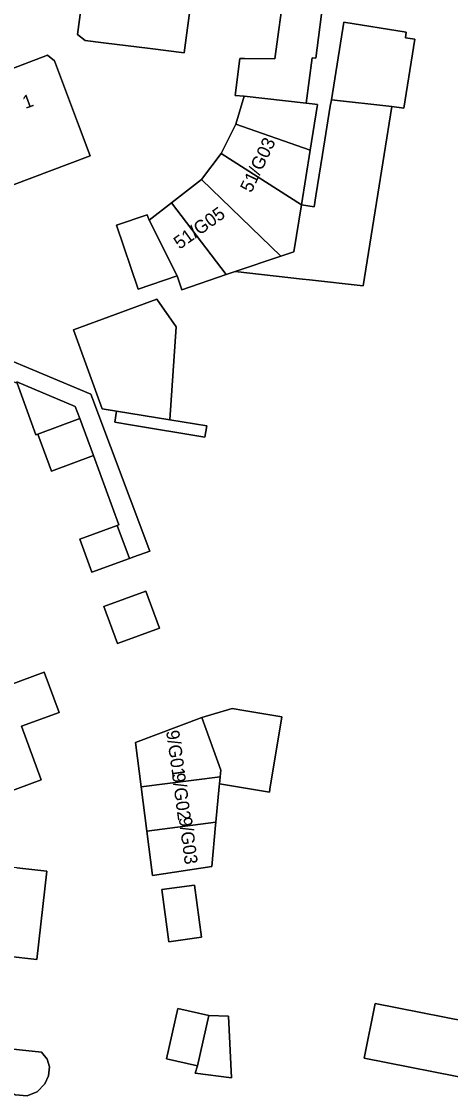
# Model space of a CAD drawing. Extents: x 161258 to 161838, y 380833 to 381727.
# Drawn here: x 161737.5 to 161770.2, y 381419.3 to 381501.6 of the extents above; entities that cross this region are included whole.
import ezdxf

# ---------------------------------------------------------------- set-up
doc = ezdxf.new("R2010")
doc.units = 0
for name, color, linetype in [('IMGEO_Erf', 7, 'Continuous'), ('IMGEO_Pand', 7, 'Continuous'), ('IMGEO_Pand_nummerreeks', 7, 'Continuous'), ('IMGEO_Voetpad_open', 7, 'Continuous')]:
    doc.layers.add(name, color=color, linetype=linetype)

msp = doc.modelspace()

# ---------------------------------------------------------------- linework, layer by layer
at = {"layer": 'IMGEO_Erf'}
for points in [[(161750.709, 381505.346), (161750.009, 381500), (161749.906, 381499.217), (161747.305, 381499.552), (161743.749, 381500), (161742.344, 381500.177), (161741.751, 381500.632), (161742.513, 381506.415)], [(161760.603, 381503.785), (161759.952, 381498.806), (161759.684, 381498.836), (161759.231, 381495.368), (161759.68, 381495.318), (161760.085, 381495.268), (161759.526, 381491.778), (161758.855, 381487.594), (161759.83, 381487.438), (161759.967, 381488.294), (161760.473, 381491.447), (161761.066, 381495.148), (161761.143, 381495.628), (161762.095, 381501.571), (161766.872, 381500.806), (161766.804, 381500.381), (161767.514, 381500.267), (161766.669, 381494.994), (161765.764, 381495.111), (161764.588, 381487.772), (161763.567, 381481.405), (161759.47, 381481.864), (161758.946, 381481.922), (161753.809, 381482.497), (161753.115, 381482.261), (161749.72, 381481.107), (161749.359, 381482.171), (161746.387, 381481.161), (161744.73, 381486.037), (161747.081, 381486.836), (161747.216, 381486.44), (161748.923, 381487.757), (161751.217, 381489.527), (161752.73, 381491.526), (161753.846, 381493.767), (161754.477, 381495.9), (161753.809, 381495.975), (161754.156, 381498.796), (161754.515, 381498.795), (161756.831, 381498.777), (161757.562, 381504.185)], [(161733.82, 381496.915), (161739.465, 381499.043), (161739.995, 381498.609), (161741.758, 381493.931), (161742.73, 381491.352), (161736.7, 381489.079)], [(161735.459, 381476.18), (161742.758, 381473.134), (161747.274, 381461.127), (161746.063, 381460.681), (161745.725, 381460.557), (161742.856, 381459.5), (161741.924, 381462.031), (161744.794, 381463.088), (161744.914, 381463.132), (161742.966, 381468.422), (161739.759, 381467.241), (161738.718, 381470.069), (161738.57, 381470.014), (161737.144, 381473.959)], [(161735.609, 381450.542), (161739.215, 381451.864), (161740.346, 381448.778), (161737.465, 381447.722), (161738.967, 381443.62), (161735.595, 381442.384)], [(161737.111, 381436.9), (161739.418, 381436.634), (161738.638, 381429.876), (161736.369, 381430.138)], [(161735.604, 381423.164), (161739.002, 381422.791), (161739.424, 381422.273), (161739.623, 381421.67), (161739.525, 381421.003), (161739.247, 381420.37), (161738.67, 381419.765), (161738.476, 381419.689), (161737.909, 381419.467), (161737.01, 381419.535)]]:
    msp.add_lwpolyline(points, dxfattribs=at)
for points in [[(161745.791, 381470.784), (161744.595, 381470.982), (161744.734, 381471.827), (161743.649, 381472.01), (161741.438, 381478.04), (161747.81, 381480.376), (161749.286, 381478.266), (161748.793, 381471.156), (161751.625, 381470.688), (161751.486, 381469.842)], [(161744.813, 381454.057), (161743.771, 381456.885), (161746.978, 381458.066), (161748.02, 381455.238)], [(161746.175, 381446.473), (161751.248, 381448.402), (161753.57, 381449.078), (161754.457, 381448.932), (161757.363, 381448.452), (161756.449, 381442.921), (161756.411, 381442.689), (161752.605, 381443.319), (161752.584, 381443.109), (161752.313, 381440.381), (161752.292, 381440.169), (161752.012, 381436.997), (161747.489, 381436.314), (161747.051, 381439.7), (161746.613, 381443.087)], [(161750.687, 381435.581), (161751.224, 381431.585), (161748.72, 381431.249), (161748.185, 381435.245)], [(161764.487, 381426.521), (161773.27, 381424.789), (161772.447, 381420.613), (161763.663, 381422.345)], [(161749.411, 381426.146), (161751.784, 381425.616), (161753.284, 381425.55), (161753.518, 381420.833), (161750.747, 381421.184), (161750.925, 381421.766), (161748.552, 381422.295)]]:
    msp.add_lwpolyline(points, close=True, dxfattribs=at)
at = {"layer": 'IMGEO_Pand'}
for points in [[(161750.709, 381505.346), (161742.513, 381506.415), (161741.751, 381500.632), (161742.344, 381500.177), (161743.749, 381500), (161747.305, 381499.552), (161749.906, 381499.217), (161750.009, 381500)], [(161754.477, 381495.9), (161759.231, 381495.368), (161759.684, 381498.836), (161759.952, 381498.806), (161760.603, 381503.785), (161757.562, 381504.185), (161756.831, 381498.777), (161754.515, 381498.795), (161754.156, 381498.796), (161753.809, 381495.975)], [(161761.143, 381495.628), (161765.764, 381495.111), (161766.669, 381494.994), (161767.514, 381500.267), (161766.804, 381500.381), (161766.872, 381500.806), (161762.095, 381501.571)], [(161733.82, 381496.915), (161736.7, 381489.079), (161742.73, 381491.352), (161741.758, 381493.931), (161739.995, 381498.609), (161739.465, 381499.043)], [(161765.764, 381495.111), (161761.143, 381495.628), (161761.066, 381495.148), (161760.473, 381491.447), (161759.967, 381488.294), (161759.83, 381487.438), (161758.855, 381487.594), (161758.282, 381484.016), (161757.286, 381483.678), (161753.809, 381482.497), (161758.946, 381481.922), (161759.47, 381481.864), (161763.567, 381481.405), (161764.588, 381487.772)], [(161759.68, 381495.318), (161759.231, 381495.368), (161754.477, 381495.9), (161753.846, 381493.767), (161759.526, 381491.778), (161760.085, 381495.268)], [(161759.526, 381491.778), (161753.846, 381493.767), (161752.73, 381491.526), (161758.855, 381487.594)], [(161758.855, 381487.594), (161752.73, 381491.526), (161751.217, 381489.527), (161757.286, 381483.678), (161758.282, 381484.016)], [(161751.217, 381489.527), (161748.923, 381487.757), (161753.115, 381482.261), (161753.809, 381482.497), (161757.286, 381483.678)], [(161753.115, 381482.261), (161748.923, 381487.757), (161747.216, 381486.44), (161749.359, 381482.171), (161749.72, 381481.107)], [(161749.359, 381482.171), (161747.216, 381486.44), (161747.081, 381486.836), (161744.73, 381486.037), (161746.387, 381481.161)], [(161744.734, 381471.827), (161748.793, 381471.156), (161749.286, 381478.266), (161747.81, 381480.376), (161741.438, 381478.04), (161743.649, 381472.01)], [(161737.109, 381474.056), (161737.144, 381473.959), (161738.57, 381470.014), (161738.718, 381470.069), (161741.924, 381471.25), (161741.582, 381472.179)], [(161748.793, 381471.156), (161744.734, 381471.827), (161744.595, 381470.982), (161745.791, 381470.784), (161751.486, 381469.842), (161751.625, 381470.688)], [(161738.718, 381470.069), (161739.759, 381467.241), (161742.966, 381468.422), (161741.924, 381471.25)], [(161744.794, 381463.088), (161741.924, 381462.031), (161742.856, 381459.5), (161745.725, 381460.557)], [(161743.771, 381456.885), (161744.813, 381454.057), (161748.02, 381455.238), (161746.978, 381458.066)], [(161735.563, 381450.667), (161725.309, 381446.909), (161726.278, 381444.264), (161725.715, 381444.058), (161726.747, 381441.241), (161727.31, 381441.447), (161727.489, 381440.959), (161730.632, 381442.111), (161731.131, 381440.748), (161735.595, 381442.384), (161738.967, 381443.62), (161737.465, 381447.722), (161740.346, 381448.778), (161739.215, 381451.864), (161735.609, 381450.542)], [(161757.363, 381448.452), (161754.457, 381448.932), (161753.57, 381449.078), (161751.248, 381448.402), (161752.708, 381444.363), (161752.659, 381443.869), (161752.605, 381443.319), (161756.411, 381442.689), (161756.449, 381442.921)], [(161752.659, 381443.869), (161752.708, 381444.363), (161751.248, 381448.402), (161746.175, 381446.473), (161746.613, 381443.087)], [(161752.584, 381443.109), (161752.605, 381443.319), (161752.659, 381443.869), (161746.613, 381443.087), (161747.051, 381439.7), (161752.313, 381440.381)], [(161747.051, 381439.7), (161747.489, 381436.314), (161752.012, 381436.997), (161752.292, 381440.169), (161752.313, 381440.381)], [(161726.363, 381431.292), (161735.651, 381430.217), (161736.369, 381430.138), (161738.638, 381429.876), (161739.418, 381436.634), (161737.111, 381436.9), (161732.064, 381437.454), (161727.093, 381438), (161726.781, 381435.152), (161726.17, 381435.219), (161725.841, 381432.223), (161726.458, 381432.155)], [(161748.185, 381435.245), (161748.72, 381431.249), (161751.224, 381431.585), (161750.687, 381435.581)], [(161763.663, 381422.345), (161772.447, 381420.613), (161773.27, 381424.789), (161764.487, 381426.521)], [(161751.784, 381425.616), (161749.411, 381426.146), (161748.552, 381422.295), (161750.925, 381421.766)], [(161751.784, 381425.616), (161750.925, 381421.766), (161750.747, 381421.184), (161753.518, 381420.833), (161753.284, 381425.55)], [(161739.002, 381422.791), (161735.604, 381423.164), (161735.633, 381423.432), (161734.857, 381423.524), (161734.841, 381423.385), (161725.563, 381424.391), (161725.274, 381421.762), (161724.572, 381421.198), (161724.437, 381419.965), (161724.997, 381419.267), (161724.855, 381417.975), (161732.709, 381417.1), (161733.059, 381420.284), (161736.384, 381419.919), (161737.01, 381419.535), (161737.909, 381419.467), (161738.476, 381419.689), (161738.67, 381419.765), (161739.247, 381420.37), (161739.525, 381421.003), (161739.623, 381421.67), (161739.424, 381422.273)]]:
    msp.add_lwpolyline(points, close=True, dxfattribs=at)
at = {"layer": 'IMGEO_Voetpad_open'}
msp.add_lwpolyline([(161742.758, 381473.134), (161735.459, 381476.18), (161735.127, 381476.056), (161729.333, 381473.932), (161726.174, 381472.774), (161726.108, 381472.747), (161723.013, 381471.613), (161717.016, 381469.415), (161712.412, 381467.723), (161712.809, 381466.642), (161717.453, 381468.348), (161722.096, 381470.05), (161727.787, 381472.135), (161735.098, 381474.813), (161737.144, 381473.959), (161737.109, 381474.056), (161741.582, 381472.179), (161741.924, 381471.25), (161742.966, 381468.422), (161744.914, 381463.132), (161744.794, 381463.088), (161745.725, 381460.557), (161746.063, 381460.681), (161747.274, 381461.127)], close=True, dxfattribs=at)

# ---------------------------------------------------------------- texts
at = {"layer": 'IMGEO_Pand_nummerreeks'}
for s, rotation, p in [('1', 20.21321, (161737.777, 381494.928)), ('51/G03', 64.65256, (161755.031, 381488.471)), ('51/G05', 35.53484, (161749.554, 381484.158)), ('9/G01', 278.0759, (161748.514, 381447.357)), ('9/G02', 277.49408, (161748.966, 381444.083)), ('9/G03', 277.54493, (161749.484, 381440.723))]:
    msp.add_text(s, height=1, rotation=rotation, dxfattribs=at).set_placement(p)

doc.saveas('drawing.dxf')
